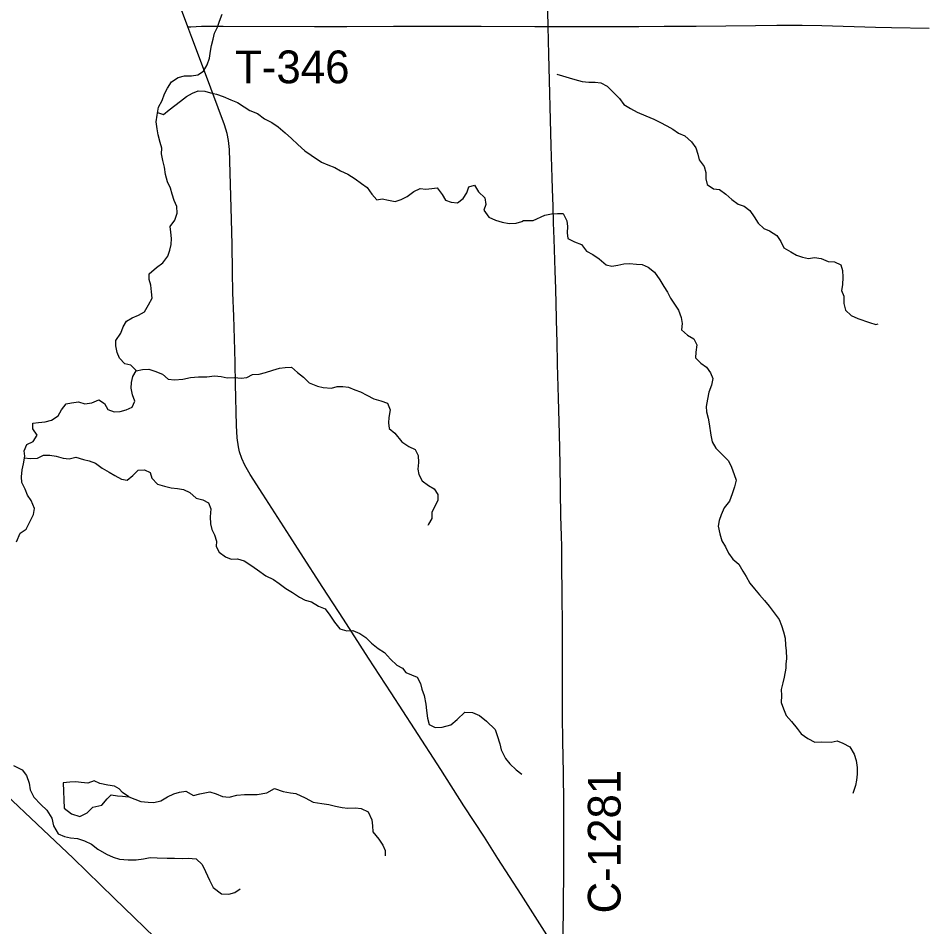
# Model space of a CAD drawing. Extents: x 1874609 to 2204689, y 815661 to 1281160.
# Drawn here: x 1998393 to 2006732, y 1090495 to 1098814 of the extents above; entities that cross this region are included whole.
import ezdxf

# ---------------------------------------------------------------- set-up
doc = ezdxf.new("R2010")
doc.units = 0
for name, color, linetype in [('GM_X_County_Road', 7, 'Continuous'), ('GM_X_County_Road_Text', 7, 'Continuous'), ('GM_X_Minor_Lake', 7, 'Continuous'), ('GM_X_Minor_River', 7, 'Continuous'), ('GM_X_State_Route', 7, 'Continuous'), ('GM_X_Township_Road', 7, 'Continuous'), ('GM_X_Township_Road_Text', 7, 'Continuous'), ('GM_X_US_Route', 7, 'Continuous')]:
    doc.layers.add(name, color=color, linetype=linetype)

msp = doc.modelspace()

# ---------------------------------------------------------------- linework, layer by layer
at = {"layer": 'GM_X_County_Road'}
for points in [[(2003245.1, 1098737.7), (2003241.6, 1098875.2), (2003228.4, 1099416.3), (2003212.5, 1100154.2), (2003205.2, 1100514.9), (2003199, 1100842.8), (2003193.1, 1101121.6), (2003183.7, 1101547.9), (2003171, 1102154.6), (2003163.8, 1102449.7), (2003152.4, 1102990.8), (2003135.8, 1103648.5)], [(2003384.8, 1090397), (2003389.6, 1091003.6), (2003390.8, 1091266.1), (2003390.4, 1091442.4), (2003390.1, 1091626.8), (2003385.9, 1091904.3), (2003381.5, 1092195.4), (2003376.8, 1092426.1), (2003377, 1092676), (2003377.1, 1092851.6), (2003378.8, 1092948.4), (2003377.4, 1093238.4), (2003374, 1093550), (2003372, 1093796), (2003371.3, 1093976.3), (2003368.5, 1094074.5), (2003363.5, 1094254.4), (2003359.3, 1094484), (2003356.8, 1094729.9), (2003349.3, 1095008.3), (2003339.6, 1095336), (2003332.9, 1095647.5), (2003327.3, 1095860.7), (2003325.6, 1095931.5), (2003315.8, 1096335.9), (2003310.3, 1096499.8), (2003306.4, 1096597.9), (2003299.9, 1096794.2), (2003295.6, 1096941.7), (2003291.9, 1097089.2), (2003287, 1097252.7), (2003283.9, 1097350.8), (2003279.6, 1097449.1), (2003273.7, 1097645.6), (2003251.6, 1098481.7), (2003245.1, 1098737.7)]]:
    msp.add_lwpolyline(points, dxfattribs=at)
at = {"layer": 'GM_X_Minor_Lake'}
for points in [[(1999405.8, 1091685.3), (1999347.8, 1091723.4), (1999315.7, 1091757.5), (1999275.7, 1091781.6), (1999213.6, 1091791.6), (1999141.5, 1091807.7), (1999087.5, 1091829.8), (1999031.4, 1091809.8), (1998969.3, 1091815.8), (1998919.3, 1091821.9), (1998865.2, 1091819.9), (1998803.1, 1091813.9)], [(1998803.1, 1091813.9), (1998813, 1091579.5)], [(1998813, 1091579.5), (1998881.1, 1091527.4), (1998957.1, 1091505.3), (1999025.3, 1091537.3), (1999077.3, 1091589.3), (1999157.5, 1091609.3), (1999207.5, 1091665.4), (1999243.6, 1091703.5), (1999301.7, 1091693.4), (1999347.7, 1091691.4), (1999375.8, 1091687.3), (1999405.8, 1091685.3)]]:
    msp.add_lwpolyline(points, dxfattribs=at)
at = {"layer": 'GM_X_Minor_River'}
for points in [[(1999477.3, 1095586.5), (1999423.6, 1095636), (1999367.6, 1095648.2), (1999319.9, 1095700.5), (1999300.1, 1095752.7), (1999286.3, 1095812.8), (1999286.6, 1095862.9), (1999330.9, 1095930.8), (1999355.1, 1095986.7), (1999385.4, 1096040.7), (1999435.5, 1096070.5), (1999495.6, 1096096.2), (1999549.7, 1096124), (1999586, 1096189.9), (1999620.3, 1096249.9), (1999614.5, 1096308), (1999606.8, 1096370.1), (1999593.1, 1096422.2), (1999593.3, 1096472.3), (1999659.5, 1096530), (1999717.7, 1096573.8), (1999762, 1096633.7), (1999782.3, 1096689.7), (1999794.5, 1096741.7), (1999796.7, 1096795.8), (1999791, 1096853.9), (1999785.2, 1096905.9), (1999825.5, 1096965.8), (1999847.8, 1097027.8), (1999844, 1097089.9), (1999822.3, 1097146.1), (1999802.5, 1097202.3), (1999788.8, 1097256.4), (1999759, 1097316.6), (1999741.3, 1097382.8), (1999733.6, 1097448.9), (1999715.9, 1097511.1), (1999706.2, 1097573.2), (1999706.4, 1097625.2), (1999692.6, 1097675.4), (1999674.9, 1097745.5), (1999665.2, 1097801.6), (1999657.5, 1097863.8), (1999663.7, 1097925.8), (1999676.1, 1097999.9), (1999710.3, 1098061.8), (1999732.6, 1098121.8), (1999758.8, 1098173.7), (1999797.1, 1098231.6), (1999857.3, 1098271.4), (1999915.3, 1098287.1), (1999979.3, 1098284.8), (2000037.4, 1098296.6), (2000089.5, 1098330.4), (2000123.8, 1098388.3), (2000144.1, 1098448.3), (2000154.4, 1098512.3), (2000162.6, 1098564.3), (2000176.8, 1098622.4), (2000191.1, 1098678.4), (2000217.3, 1098732.3), (2000235.6, 1098788.3), (2000261.8, 1098850.3)], [(2003325.1, 1098301.7), (2003377.1, 1098285.3), (2003439, 1098266.8), (2003491, 1098252.3), (2003557, 1098235.8), (2003619, 1098227.3), (2003677.2, 1098228.8), (2003729.2, 1098222.4), (2003787.1, 1098191.9), (2003898.5, 1098078.8), (2003940.1, 1098024.4), (2004000, 1097985.8), (2004059.8, 1097953.3), (2004141.7, 1097920.6), (2004213.6, 1097888), (2004267.5, 1097861.5), (2004333.4, 1097828.9), (2004387.3, 1097796.4), (2004441.1, 1097762), (2004499, 1097735.5), (2004558.7, 1097682.9), (2004598.4, 1097626.5), (2004616, 1097568.2), (2004627.7, 1097518), (2004675.3, 1097455.5), (2004690.9, 1097401.3), (2004690.5, 1097343.2), (2004702.2, 1097291), (2004760, 1097252.4), (2004814, 1097244), (2004873.8, 1097203.4), (2004927.6, 1097152.9), (2004985.4, 1097110.4), (2005041.3, 1097093.9), (2005093.1, 1097053.4), (2005132.8, 1096995), (2005170.4, 1096938.6), (2005222.2, 1096888.1), (2005274.1, 1096867.7), (2005339.9, 1096823.1), (2005375.6, 1096770.7), (2005405.2, 1096712.3), (2005467.1, 1096675.8), (2005520.9, 1096645.3), (2005574.9, 1096624.8), (2005628.9, 1096614.4), (2005685, 1096624), (2005747.1, 1096613.5), (2005811, 1096586.9), (2005867.1, 1096584.5), (2005925, 1096556), (2005940.6, 1096503.8), (2005946.2, 1096443.6), (2005941.7, 1096371.5), (2005933.3, 1096321.4), (2005953, 1096269.2), (2005954.5, 1096201), (2005968.1, 1096140.8), (2006021.8, 1096092.3), (2006081.7, 1096063.7), (2006189.6, 1096026.8), (2006245.6, 1096010.4), (2006267.7, 1096014.2)], [(1999667.8, 1097950.2), (1999721.8, 1097931.6), (1999774, 1097975.4), (1999828.1, 1098015.2), (1999878.3, 1098053), (1999934.5, 1098096.8), (1999988.6, 1098128.6), (2000040.7, 1098148.4), (2000100.7, 1098146.1), (2000154.7, 1098131.8), (2000208.6, 1098119.6), (2000270.5, 1098097.3), (2000340.4, 1098066.9), (2000400.3, 1098040.6), (2000462.1, 1098002.2), (2000513.9, 1097970), (2000583.8, 1097941.6), (2000649.6, 1097893.3), (2000715.5, 1097858.9), (2000773.3, 1097818.6), (2000837, 1097764.2), (2000896.8, 1097713.9), (2000952.6, 1097657.6), (2001018.3, 1097599.2), (2001074.1, 1097558.9), (2001169.8, 1097494.3), (2001227.7, 1097470.1), (2001291.6, 1097447.8), (2001343.5, 1097415.5), (2001411.4, 1097387.1), (2001479.2, 1097342.7), (2001537, 1097300.4), (2001588.8, 1097264.1), (2001632.5, 1097201.9), (2001676.3, 1097151.6), (2001726.4, 1097161.4), (2001782.3, 1097147.1), (2001844.2, 1097134.8), (2001900.3, 1097152.6), (2001954.5, 1097180.4), (2002014.7, 1097226.1), (2002072.8, 1097253.9), (2002126.8, 1097249.7), (2002180.8, 1097253.4), (2002230.8, 1097259.2), (2002274.5, 1097200.9), (2002306.3, 1097148.7), (2002358.2, 1097128.4), (2002414.2, 1097124.2), (2002466.4, 1097164), (2002500.6, 1097215.9), (2002518.9, 1097269.9), (2002570.9, 1097283.7), (2002606.7, 1097225.4), (2002666.4, 1097169.1), (2002674.1, 1097107), (2002655.9, 1097055), (2002701.6, 1096990.7), (2002763.5, 1096964.4), (2002825.4, 1096946.1), (2002887.4, 1096933.8), (2002953.4, 1096937.5), (2003003.4, 1096951.2), (2003019.5, 1096961.2)], [(2003019.5, 1096961.2), (2003107.2, 1096962.5), (2003215.7, 1097009.8), (2003275.9, 1097021.3), (2003332, 1097026.9), (2003382.1, 1097024.5), (2003415.7, 1096958.1), (2003423.3, 1096908), (2003418.9, 1096847.9), (2003426.5, 1096795.7), (2003488.4, 1096765.1), (2003550.4, 1096742.6), (2003598, 1096680.1), (2003655.9, 1096649.6), (2003711.7, 1096611.1), (2003777.4, 1096554.5), (2003829.4, 1096542.1), (2003885.6, 1096553.7), (2003939.7, 1096565.3), (2003989.8, 1096568.9), (2004053.9, 1096562.4), (2004108, 1096558), (2004161.9, 1096535.5), (2004219.7, 1096488.9), (2004269.2, 1096418.4), (2004304.9, 1096356), (2004338.5, 1096305.6), (2004366.2, 1096249.3), (2004401.9, 1096196.9), (2004439.5, 1096140.5), (2004465.1, 1096072.2), (2004472.7, 1096018), (2004466.3, 1095961.9), (2004522, 1095911.4), (2004579.9, 1095876.9), (2004607.6, 1095822.5), (2004597.1, 1095756.5), (2004594.7, 1095704.4), (2004644.4, 1095653.9), (2004696.2, 1095619.4), (2004731.9, 1095567.1), (2004753.6, 1095514.8), (2004741.1, 1095452.7), (2004718.7, 1095390.8), (2004704.2, 1095324.8), (2004691.7, 1095258.7), (2004697.3, 1095208.6), (2004712.9, 1095150.3), (2004720.6, 1095100.1), (2004735.9, 1094995.8), (2004747.5, 1094935.6), (2004781.1, 1094877.2), (2004836.8, 1094822.7), (2004896.4, 1094760.1), (2004926.1, 1094701.7), (2004949.7, 1094637.4), (2004969.3, 1094585.1), (2004952.9, 1094523.1), (2004932.4, 1094459.1), (2004907.8, 1094391.2), (2004857.3, 1094331.4), (2004830.8, 1094265.5), (2004812.4, 1094213.5), (2004804, 1094163.5), (2004817.6, 1094093.2), (2004835.1, 1094029), (2004868.8, 1093974.6), (2004898.4, 1093914.2), (2004938.1, 1093859.8), (2004991.9, 1093815.3), (2005027.5, 1093750.9), (2005059.2, 1093700.6), (2005092.8, 1093642.2), (2005136.5, 1093587.7), (2005180.2, 1093535.3), (2005225.9, 1093480.8), (2005269.6, 1093430.4), (2005317.2, 1093367.9), (2005360.9, 1093309.4), (2005382.5, 1093253.1), (2005402.1, 1093194.8), (2005417.7, 1093136.6), (2005419.3, 1093072.4), (2005426.9, 1093020.3), (2005428.4, 1092950.1), (2005422.1, 1092900.1), (2005421.8, 1092864)], [(1998376.4, 1094020.7), (1998410.7, 1094098.7), (1998464.9, 1094136.5), (1998499.2, 1094202.4), (1998533.5, 1094270.3), (1998541.7, 1094324.3), (1998512.1, 1094396.6), (1998478.3, 1094446.8), (1998456.5, 1094503), (1998426.8, 1094563.2), (1998423, 1094613.3), (1998429.3, 1094679.3), (1998439.6, 1094733.3), (1998451.9, 1094803.4), (1998446.1, 1094853.5), (1998472.3, 1094911.4), (1998530.5, 1094937.2), (1998564.7, 1094995.1), (1998527, 1095055.3), (1998527.2, 1095107.4), (1998579.2, 1095111.2), (1998639.3, 1095116.9), (1998697.3, 1095134.7), (1998757.5, 1095172.4), (1998787.7, 1095228.4), (1998832, 1095282.2), (1998882, 1095292), (1998944.1, 1095299.8), (1999004, 1095283.4), (1999068, 1095293.2), (1999130.2, 1095320.9), (1999184, 1095284.6), (1999213.8, 1095230.4), (1999271.7, 1095210.1), (1999325.7, 1095213.9), (1999379.8, 1095227.7), (1999435.9, 1095253.4), (1999462.1, 1095307.4), (1999438.4, 1095365.6), (1999426.6, 1095425.7), (1999430.9, 1095477.7), (1999441.1, 1095533.8), (1999473.3, 1095585.7), (1999529.4, 1095597.4), (1999587.4, 1095599.2), (1999645.3, 1095580.9), (1999713.2, 1095554.6), (1999767, 1095510.2), (1999823, 1095502), (1999901, 1095509.6), (1999969.1, 1095523.3), (2000045.1, 1095531), (2000121.1, 1095530.6), (2000191.1, 1095540.3), (2000251.1, 1095534.1), (2000305.1, 1095521.8)], [(2000305.1, 1095521.8), (2000373.1, 1095523.5), (2000435, 1095517.2), (2000485.1, 1095523), (2000537.2, 1095552.8), (2000599.2, 1095554.5), (2000657.3, 1095570.2), (2000725.4, 1095592), (2000785.5, 1095609.7), (2000837.5, 1095615.5), (2000895.5, 1095619.2), (2000949.3, 1095570.9), (2001005.1, 1095526.6), (2001056.9, 1095476.3), (2001132.7, 1095443.9), (2001184.7, 1095431.6), (2001262.6, 1095425.3), (2001312.7, 1095441.1), (2001364.7, 1095440.8), (2001416.7, 1095434.6), (2001476.6, 1095412.3), (2001528.5, 1095392), (2001586.4, 1095363.7), (2001648.2, 1095327.4), (2001712.1, 1095311.1), (2001776, 1095288.8), (2001799.8, 1095226.6), (2001785.5, 1095158.6), (2001783.2, 1095108.5), (2001791, 1095058.4), (2001842.8, 1095014.1), (2001906.5, 1094935.7), (2001970.3, 1094891.3), (2002028.2, 1094865.1), (2002055.9, 1094808.9), (2002057.6, 1094744.8), (2002051.4, 1094684.7), (2002063.1, 1094634.6), (2002092.9, 1094578.4), (2002148.7, 1094534.1), (2002200.6, 1094505.8), (2002234.3, 1094453.6), (2002236.1, 1094397.5), (2002181.6, 1094289.6), (2002179.4, 1094233.6), (2002151.1, 1094179.6), (2002145.1, 1094167.6)], [(1998449.3, 1094789), (1998501.8, 1094781.1), (1998569.8, 1094786.8), (1998623.9, 1094812.6), (1998681.9, 1094812.3), (1998739.9, 1094804.1), (1998803.8, 1094785.7), (1998859.8, 1094779.5), (1998921.8, 1094795.2), (1998991.7, 1094772.9), (1999043.7, 1094760.6), (1999099.6, 1094738.3), (1999161.4, 1094694), (1999225.2, 1094657.6), (1999277.1, 1094625.4), (1999338.9, 1094593), (1999390.9, 1094582.8), (1999441.1, 1094626.6), (1999491.3, 1094676.4), (1999549.3, 1094678.2), (1999601.2, 1094653.9), (1999617, 1094603.8), (1999666.7, 1094547.5), (1999732.6, 1094529.1), (1999792.6, 1094514.9), (1999852.6, 1094506.6), (1999906.5, 1094498.3), (1999964.4, 1094470), (2000022.2, 1094419.7), (2000082.1, 1094405.4), (2000134, 1094375.1), (2000155.7, 1094320.9), (2000149.4, 1094248.9), (2000155.1, 1094182.8), (2000166.9, 1094132.6), (2000190.7, 1094082.5), (2000208.4, 1094026.3), (2000204.2, 1093976.3), (2000232, 1093924.1), (2000289.8, 1093881.8), (2000341.7, 1093861.5), (2000401.7, 1093863.2), (2000461.6, 1093846.9), (2000521.5, 1093806.6), (2000585.3, 1093764.3), (2000659, 1093707.9), (2000730.9, 1093673.5), (2000782.7, 1093639.2), (2000844.5, 1093592.8), (2000904.3, 1093556.5), (2000968.1, 1093512.2), (2001020, 1093483.9), (2001078, 1093469.6), (2001143.8, 1093431.3), (2001203.7, 1093405), (2001247.4, 1093348.7), (2001289.1, 1093282.4), (2001338.9, 1093224.1), (2001402.8, 1093203.8), (2001456.8, 1093207.6), (2001522.7, 1093181.2), (2001576.5, 1093142.9), (2001628.3, 1093092.6), (2001690.1, 1093042.3), (2001747.9, 1093006), (2001801.6, 1092945.6), (2001859.4, 1092889.3), (2001911.3, 1092863), (2001943.6, 1092821.9)], [(2001943.6, 1092821.9), (2001993.6, 1092801.8), (2002045.7, 1092779.7), (2002077.7, 1092723.6), (2002089.7, 1092671.5), (2002111.7, 1092611.4), (2002125.7, 1092533.2), (2002131.7, 1092475.1), (2002139.6, 1092405), (2002157.6, 1092346.9), (2002209.7, 1092320.8), (2002273.8, 1092322.8), (2002353.9, 1092344.8), (2002414, 1092392.8), (2002482.1, 1092458.9), (2002554.2, 1092456.9), (2002616.3, 1092428.8), (2002680.3, 1092376.6), (2002760.4, 1092300.4), (2002780.4, 1092246.3), (2002804.4, 1092170.2), (2002816.3, 1092116.1), (2002854.4, 1092035.9), (2002896.4, 1091985.8), (2002952.4, 1091931.7), (2003004.5, 1091891.6)], [(2005421.8, 1092864), (2005408.1, 1092781.6), (2005393.7, 1092727.5), (2005379.4, 1092667.4), (2005383.1, 1092611.1), (2005380.8, 1092548.9), (2005402.5, 1092490.6), (2005426.2, 1092428.2), (2005474, 1092373.7), (2005527.8, 1092311.2), (2005563.6, 1092260.8), (2005623.5, 1092218.2), (2005689.4, 1092183.7), (2005753.5, 1092187.3), (2005837.7, 1092184.7), (2005891.8, 1092198.4), (2005945.8, 1092176), (2006007.8, 1092143.5), (2006047.5, 1092075), (2006067.2, 1092016.7), (2006074.9, 1091952.4), (2006074.5, 1091892.2), (2006070.3, 1091838), (2006060, 1091787.9), (2006043.7, 1091731.8), (2006037.5, 1091713.8)], [(1998350.6, 1091970.5), (1998428.7, 1091930.4), (1998468.7, 1091880.2), (1998492.7, 1091808.1), (1998502.7, 1091750), (1998534.7, 1091681.8), (1998598.8, 1091613.7), (1998654.8, 1091563.6), (1998700.8, 1091489.4), (1998716.8, 1091419.2), (1998758.8, 1091347.1), (1998816.9, 1091321), (1998870.9, 1091309), (1998935, 1091302.9), (1999001.1, 1091282.8), (1999063.2, 1091250.7), (1999123.2, 1091204.6), (1999201.3, 1091160.5), (1999261.4, 1091132.4), (1999321.4, 1091114.3), (1999399.5, 1091108.3), (1999473.6, 1091108.2), (1999539.7, 1091118.2), (1999599.8, 1091128.2), (1999665.9, 1091126.2), (1999758, 1091122.1), (1999824.1, 1091124.1), (1999896.1, 1091120), (1999948.2, 1091122), (2000022.3, 1091117.9), (2000076.4, 1091063.8), (2000108.4, 1091001.7), (2000144.4, 1090921.5), (2000178.4, 1090855.4), (2000254.4, 1090795.2), (2000320.5, 1090793.2), (2000376.6, 1090807.2), (2000426.7, 1090841.2)], [(1999405.8, 1091685.4), (1999515.9, 1091641.2), (1999584, 1091635.1), (1999636.1, 1091633.1), (1999698.2, 1091649.1), (1999760.3, 1091685.1), (1999818.3, 1091711.1), (1999870.4, 1091727.1), (1999926.5, 1091735.1), (1999998.6, 1091697), (2000056.6, 1091711), (2000148.8, 1091729), (2000206.8, 1091710.9), (2000264.9, 1091688.8), (2000325, 1091682.8), (2000395.1, 1091700.8), (2000465.2, 1091706.7), (2000523.2, 1091704.7), (2000581.3, 1091704.7), (2000669.4, 1091722.6), (2000739.5, 1091760.7), (2000819.6, 1091734.6), (2000885.7, 1091720.5), (2000935.8, 1091714.5), (2001019.8, 1091674.3), (2001093.9, 1091634.2), (2001174, 1091622.2), (2001236.1, 1091614.1), (2001298.2, 1091600.1), (2001358.2, 1091588), (2001412.3, 1091579.9), (2001480.4, 1091583.9), (2001534.5, 1091577.9), (2001598.5, 1091547.8), (2001632.5, 1091473.6), (2001636.5, 1091417.5), (2001640.5, 1091365.4), (2001696.5, 1091297.3), (2001732.5, 1091243.1), (2001752.5, 1091193.1), (2001752.5, 1091142.9)]]:
    msp.add_lwpolyline(points, dxfattribs=at)
at = {"layer": 'GM_X_State_Route'}
msp.add_lwpolyline([(2003254.3, 1090387.1), (2003000.2, 1090789.7), (2002785.8, 1091120), (2002662.5, 1091314), (2002474.2, 1091602.6), (2002261.6, 1091934.2), (2002020.4, 1092306), (2001807.4, 1092637.4), (2001601.9, 1092953.8), (2001370.5, 1093312.2), (2001183.4, 1093601.7), (2000977.4, 1093918), (2000880.1, 1094070.1), (2000632.9, 1094457.3), (2000518.2, 1094636.9), (2000469.3, 1094721.9), (2000442, 1094781.1), (2000420.6, 1094842.6), (2000409.5, 1094890), (2000399.2, 1094970.9), (2000393, 1095085.4), (2000383.1, 1095462.6), (2000378.8, 1095659.2), (2000376.7, 1095774.3), (2000368.4, 1096085.9), (2000359.4, 1096299.2), (2000355.4, 1096495.9), (2000350.7, 1096742.1), (2000344.9, 1096971.8), (2000326.2, 1097611.8), (2000318.1, 1097693.9), (2000305.6, 1097758.8), (2000281.5, 1097837.6), (2000098.5, 1098330.2), (1999983.8, 1098637.7), (1999947.2, 1098734.8), (1999879.4, 1098914.1)], dxfattribs=at)
at = {"layer": 'GM_X_Township_Road'}
for points in [[(1999947.2, 1098734.8), (1999973.4, 1098736), (2000072, 1098740.5), (2000269.1, 1098740.8), (2001106.2, 1098739.1), (2001401.7, 1098738.8), (2001828.5, 1098741.2), (2002140.4, 1098740.6), (2002632.8, 1098740.6), (2003125.3, 1098737.9), (2003245.1, 1098737.7)], [(2003245.1, 1098737.7), (2003470, 1098737.3), (2004077.3, 1098737.9), (2004307.1, 1098739.9), (2004602.5, 1098741.8), (2005144.1, 1098747.1), (2005341, 1098749.2), (2005570.9, 1098750.2), (2005751.5, 1098745.9), (2006243.5, 1098730.4), (2006391.1, 1098729), (2006735.7, 1098724)]]:
    msp.add_lwpolyline(points, dxfattribs=at)
at = {"layer": 'GM_X_US_Route'}
msp.add_lwpolyline([(1998228.8, 1091754.8), (1998621.2, 1091381.8), (1998894.9, 1091122.1), (1999272.4, 1090757.5), (1999732.1, 1090312.4)], dxfattribs=at)

# ---------------------------------------------------------------- texts
at = {"layer": 'GM_X_County_Road_Text'}
msp.add_text('C-1281', height=300, rotation=90, dxfattribs=at).set_placement((2003909.6, 1090616.4))
at = {"layer": 'GM_X_Township_Road_Text'}
msp.add_text('T-346', height=300, rotation=0.00001, dxfattribs=at).set_placement((2000378.8, 1098218.1))

doc.saveas('drawing.dxf')
